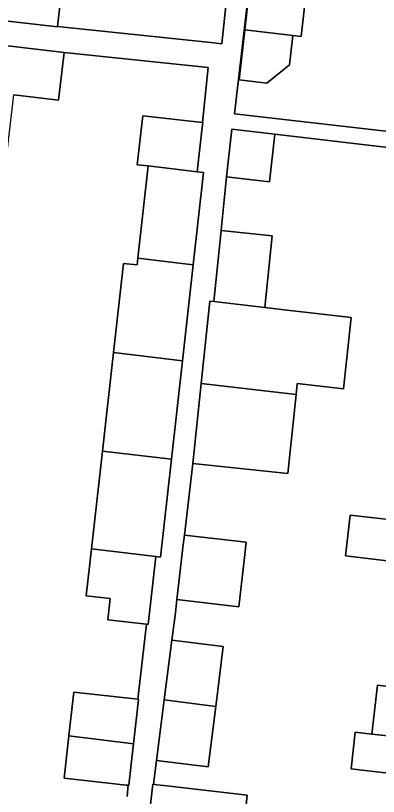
# Model space of a CAD drawing. Extents: x 161692 to 162379, y 380760 to 381678.
# Drawn here: x 162171.14 to 162193.77, y 381015.53 to 381064.14 of the extents above; entities that cross this region are included whole.
import ezdxf

# ---------------------------------------------------------------- set-up
doc = ezdxf.new("R2010")
doc.units = 0
for name, color, linetype in [('IMGEO_Erf', 7, 'Continuous'), ('IMGEO_Pand', 7, 'Continuous'), ('IMGEO_Voetpad_open', 7, 'Continuous')]:
    doc.layers.add(name, color=color, linetype=linetype)

msp = doc.modelspace()

# ---------------------------------------------------------------- linework, layer by layer
at = {"layer": 'IMGEO_Erf'}
for points in [[(162174.085, 381066.364), (162173.757, 381063.462), (162183.325, 381062.456), (162183.996, 381062.385), (162185.099, 381072.874)], [(162186.119, 381069.511), (162184.803, 381058.031), (162198.579, 381056.448)], [(162178.092, 381015.522), (162178.17, 381016.218), (162178.034, 381016.233), (162174.177, 381016.666), (162174.472, 381019.287), (162174.738, 381021.656), (162174.779, 381022.019), (162178.772, 381021.57), (162179.298, 381026.247), (162176.893, 381026.517), (162177.042, 381027.844), (162175.544, 381028.013), (162175.874, 381030.941), (162176.558, 381037.027), (162177.247, 381043.163), (162177.871, 381048.712), (162178.725, 381048.616), (162178.773, 381049.044), (162179.418, 381054.78), (162178.734, 381054.857), (162179.077, 381057.906), (162182.803, 381057.487), (162183.162, 381060.903), (162174.166, 381061.848), (162173.814, 381058.869), (162171.034, 381059.197)], [(162203.171, 381054.889), (162187.312, 381056.762), (162186.978, 381053.8), (162184.29, 381054.103), (162183.994, 381050.989), (162183.969, 381050.753), (162187.15, 381050.421), (162186.683, 381045.958), (162188.241, 381045.773), (162189.17, 381045.676), (162192.063, 381045.339), (162191.599, 381040.901), (162188.706, 381041.238), (162188.634, 381040.548), (162188.12, 381035.64), (162182.198, 381036.26), (162181.668, 381031.793), (162185.525, 381031.347), (162185.438, 381030.595), (162185.061, 381027.331), (162181.203, 381027.777), (162181.108, 381026.952), (162180.889, 381025.262), (162184.098, 381024.856), (162183.625, 381021.121), (162183.149, 381017.36), (162179.94, 381017.767), (162179.736, 381016.28), (162179.959, 381016.254), (162180.565, 381016.184), (162185.594, 381015.602), (162185.476, 381014.583)], [(162194.669, 381030.154), (162191.723, 381030.496), (162192.017, 381033.036), (162194.963, 381032.694)], [(162195.131, 381016.884), (162193.1, 381017.12), (162192.059, 381017.241), (162192.324, 381019.525), (162193.365, 381019.405), (162193.718, 381022.442), (162199.179, 381021.808)]]:
    msp.add_lwpolyline(points, dxfattribs=at)
msp.add_lwpolyline([(162189.412, 381066.914), (162188.953, 381062.848), (162188.44, 381062.906), (162188.234, 381061.072), (162186.81, 381059.942), (162185.089, 381060.136), (162185.439, 381063.244), (162185.898, 381067.31)], close=True, dxfattribs=at)
at = {"layer": 'IMGEO_Pand'}
for points in [[(162174.352, 381068.719), (162172.365, 381068.945), (162162.77, 381070.055), (162162.529, 381067.933), (162162.142, 381067.41), (162161.991, 381066.081), (162162.265, 381065.451), (162162.187, 381064.76), (162167.14, 381064.197), (162171.765, 381063.671), (162173.755, 381063.445), (162173.757, 381063.462), (162174.085, 381066.364)], [(162185.439, 381063.244), (162188.44, 381062.906), (162188.953, 381062.848), (162189.412, 381066.914), (162185.898, 381067.31)], [(162161.346, 381056.936), (162170.636, 381055.828), (162171.034, 381059.197), (162173.814, 381058.869), (162174.166, 381061.848), (162168.865, 381062.473), (162167.068, 381062.685), (162162.102, 381063.271)], [(162188.44, 381062.906), (162185.439, 381063.244), (162185.089, 381060.136), (162186.81, 381059.942), (162188.234, 381061.072)], [(162182.803, 381057.487), (162179.077, 381057.906), (162178.734, 381054.857), (162179.418, 381054.78), (162182.466, 381054.417), (162182.758, 381057.006), (162182.812, 381057.486)], [(162187.312, 381056.762), (162184.624, 381057.065), (162184.29, 381054.103), (162186.978, 381053.8)], [(162182.864, 381054.37), (162182.466, 381054.417), (162179.418, 381054.78), (162178.773, 381049.044), (162182.22, 381048.632)], [(162183.969, 381050.753), (162183.507, 381046.334), (162186.683, 381045.958), (162187.15, 381050.421)], [(162178.773, 381049.044), (162178.725, 381048.616), (162177.871, 381048.712), (162177.247, 381043.163), (162181.547, 381042.65), (162182.22, 381048.632)], [(162186.683, 381045.958), (162183.507, 381046.334), (162183.255, 381046.361), (162182.719, 381041.233), (162188.634, 381040.548), (162188.706, 381041.238), (162191.599, 381040.901), (162192.063, 381045.339), (162189.17, 381045.676), (162188.241, 381045.773)], [(162177.247, 381043.163), (162176.558, 381037.027), (162180.857, 381036.514), (162181.547, 381042.65)], [(162182.719, 381041.233), (162182.198, 381036.26), (162188.12, 381035.64), (162188.634, 381040.548)], [(162180.857, 381036.514), (162176.558, 381037.027), (162175.874, 381030.941), (162179.893, 381030.462), (162180.173, 381030.429)], [(162194.963, 381032.694), (162192.017, 381033.036), (162191.723, 381030.496), (162194.669, 381030.154)], [(162181.668, 381031.793), (162181.581, 381031.042), (162181.536, 381030.654), (162181.203, 381027.777), (162185.061, 381027.331), (162185.438, 381030.595), (162185.525, 381031.347)], [(162179.893, 381030.462), (162175.874, 381030.941), (162175.544, 381028.013), (162177.042, 381027.844), (162176.893, 381026.517), (162179.298, 381026.247), (162179.418, 381026.234)], [(162180.889, 381025.262), (162180.416, 381021.527), (162183.625, 381021.121), (162184.098, 381024.856)], [(162207.802, 381022.815), (162199.408, 381023.786), (162199.179, 381021.808), (162193.718, 381022.442), (162193.365, 381019.405), (162194.568, 381019.266), (162207.22, 381017.802)], [(162178.772, 381021.57), (162174.779, 381022.019), (162174.738, 381021.656), (162174.472, 381019.287), (162178.326, 381018.828), (162178.495, 381018.808), (162178.721, 381020.817), (162178.764, 381021.203), (162178.805, 381021.566)], [(162183.625, 381021.121), (162180.416, 381021.527), (162179.94, 381017.767), (162183.149, 381017.36)], [(162178.495, 381018.808), (162178.326, 381018.828), (162174.472, 381019.287), (162174.177, 381016.666), (162178.034, 381016.233), (162178.17, 381016.218), (162178.204, 381016.214)], [(162207.22, 381017.802), (162194.568, 381019.266), (162193.365, 381019.405), (162192.324, 381019.525), (162192.059, 381017.241), (162193.1, 381017.12), (162195.131, 381016.884), (162194.798, 381014.013), (162198.207, 381013.618), (162206.622, 381012.644)], [(162179.736, 381016.28), (162179.694, 381016.285), (162179.095, 381011.074), (162179.36, 381011.043), (162179.643, 381011.01), (162180.039, 381010.964), (162182.205, 381010.714), (162182.217, 381010.814), (162182.687, 381014.906), (162182.911, 381014.88), (162185.476, 381014.583), (162185.594, 381015.602), (162180.565, 381016.184), (162179.959, 381016.254)]]:
    msp.add_lwpolyline(points, close=True, dxfattribs=at)
at = {"layer": 'IMGEO_Voetpad_open'}
for points in [[(162185.099, 381072.874), (162183.996, 381062.385), (162183.325, 381062.456), (162173.757, 381063.462), (162173.755, 381063.445), (162171.765, 381063.671), (162167.14, 381064.197)], [(162198.579, 381056.448), (162184.803, 381058.031), (162186.119, 381069.511)], [(162168.865, 381062.473), (162174.166, 381061.848), (162183.162, 381060.903), (162182.803, 381057.487), (162182.812, 381057.486), (162182.758, 381057.006), (162182.466, 381054.417), (162182.864, 381054.37), (162182.22, 381048.632), (162181.547, 381042.65), (162180.857, 381036.514), (162180.173, 381030.429), (162179.893, 381030.462), (162179.418, 381026.234), (162179.298, 381026.247), (162178.772, 381021.57), (162178.805, 381021.566), (162178.764, 381021.203), (162178.721, 381020.817), (162178.495, 381018.808), (162178.204, 381016.214), (162178.17, 381016.218), (162178.092, 381015.522)], [(162179.095, 381011.074), (162179.694, 381016.285), (162179.736, 381016.28), (162179.94, 381017.767), (162180.416, 381021.527), (162180.889, 381025.262), (162181.108, 381026.952), (162181.203, 381027.777), (162181.536, 381030.654), (162181.581, 381031.042), (162181.668, 381031.793), (162182.198, 381036.26), (162182.719, 381041.233), (162183.255, 381046.361), (162183.507, 381046.334), (162183.969, 381050.753), (162183.994, 381050.989), (162184.29, 381054.103), (162184.624, 381057.065), (162187.312, 381056.762), (162203.171, 381054.889)]]:
    msp.add_lwpolyline(points, dxfattribs=at)

doc.saveas('drawing.dxf')
